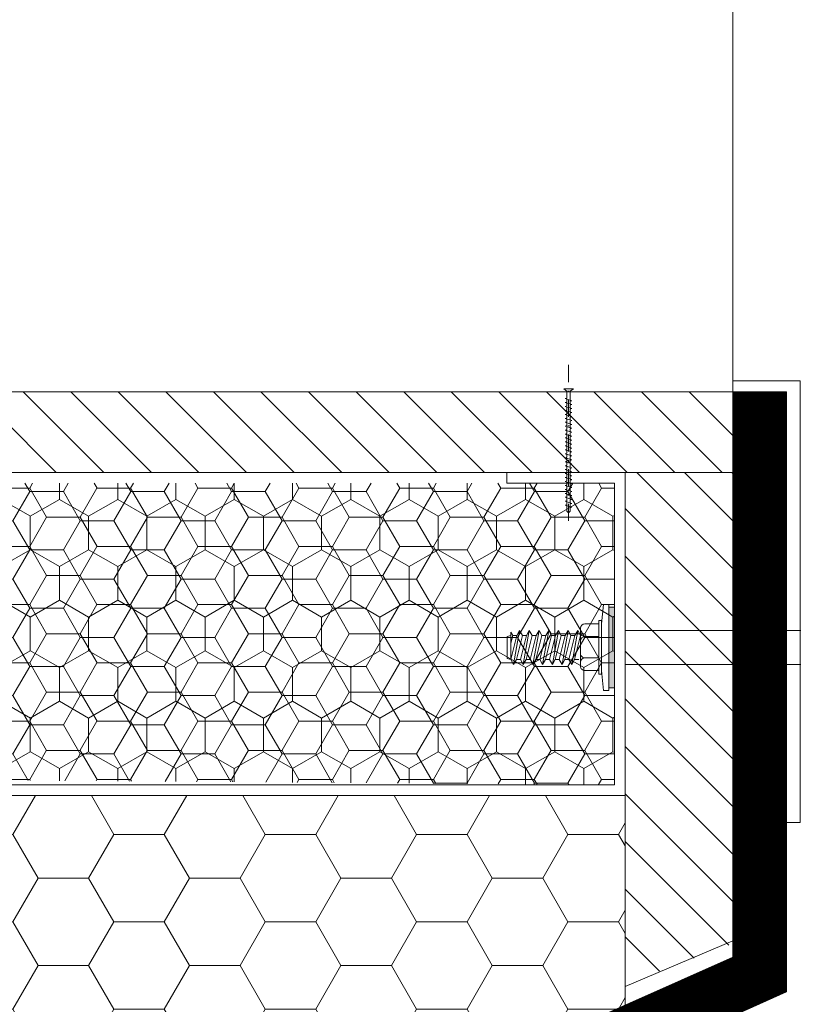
# Model space of a CAD drawing. Header units: millimetres. Extents: x -916886 to 3713765, y -2985421 to 1675785.
# Tile 58 of 656: x -31492 to -31349, y 69544 to 69727. Entities that reach past the tile are written whole.
import ezdxf

# ---------------------------------------------------------------- set-up
doc = ezdxf.new("R2010")
doc.units = ezdxf.units.MM
doc.linetypes.add('CARKOVANA', pattern=[5, 3, -2])
doc.linetypes.add('DASHDOT', pattern=[25.4, 12.7, -6.35, 0, -6.35])
doc.layers.add('_____detaily', color=1, linetype='Continuous')
for name, color, linetype, lineweight in [('A99_N_kce-pohl', 1, 'Continuous', 9), ('A99_N_kce-rez-sil', 6, 'Continuous', 18), ('A99_N_kce-rez-ten', 1, 'Continuous', 9), ('A99_N_kce-rez-ten @ 200 VP1', 1, 'Continuous', 9), ('A99_N_kce-rez-ten @ 200 VP10', 1, 'Continuous', 9), ('A99_N_kce-rez-ten @ 200 VP11', 1, 'Continuous', 9), ('A99_N_kce-rez-ten @ 200 VP12', 1, 'Continuous', 9), ('A99_N_kce-rez-ten @ 200 VP13', 1, 'Continuous', 9), ('A99_N_kce-rez-ten @ 200 VP14', 1, 'Continuous', 9), ('A99_N_kce-rez-ten @ 200 VP15', 1, 'Continuous', 9), ('A99_N_kce-rez-ten @ 200 VP16', 1, 'Continuous', 9), ('A99_N_kce-rez-ten @ 200 VP17', 1, 'Continuous', 9), ('A99_N_kce-rez-ten @ 200 VP18', 1, 'Continuous', 9), ('A99_N_kce-rez-ten @ 200 VP19', 1, 'Continuous', 9), ('A99_N_kce-rez-ten @ 200 VP2', 1, 'Continuous', 9), ('A99_N_kce-rez-ten @ 200 VP20', 1, 'Continuous', 9), ('A99_N_kce-rez-ten @ 200 VP21', 1, 'Continuous', 9), ('A99_N_kce-rez-ten @ 200 VP22', 1, 'Continuous', 9), ('A99_N_kce-rez-ten @ 200 VP23', 1, 'Continuous', 9), ('A99_N_kce-rez-ten @ 200 VP24', 1, 'Continuous', 9), ('A99_N_kce-rez-ten @ 200 VP25', 1, 'Continuous', 9), ('A99_N_kce-rez-ten @ 200 VP26', 1, 'Continuous', 9), ('A99_N_kce-rez-ten @ 200 VP27', 1, 'Continuous', 9), ('A99_N_kce-rez-ten @ 200 VP28', 1, 'Continuous', 9), ('A99_N_kce-rez-ten @ 200 VP3', 1, 'Continuous', 9), ('A99_N_kce-rez-ten @ 200 VP31', 1, 'Continuous', 9), ('A99_N_kce-rez-ten @ 200 VP32', 1, 'Continuous', 9), ('A99_N_kce-rez-ten @ 200 VP33', 1, 'Continuous', 9), ('A99_N_kce-rez-ten @ 200 VP34', 1, 'Continuous', 9), ('A99_N_kce-rez-ten @ 200 VP35', 1, 'Continuous', 9), ('A99_N_kce-rez-ten @ 200 VP36', 1, 'Continuous', 9), ('A99_N_kce-rez-ten @ 200 VP37', 1, 'Continuous', 9), ('A99_N_kce-rez-ten @ 200 VP38', 1, 'Continuous', 9), ('A99_N_kce-rez-ten @ 200 VP39', 1, 'Continuous', 9), ('A99_N_kce-rez-ten @ 200 VP4', 1, 'Continuous', 9), ('A99_N_kce-rez-ten @ 200 VP40', 1, 'Continuous', 9), ('A99_N_kce-rez-ten @ 200 VP41', 1, 'Continuous', 9), ('A99_N_kce-rez-ten @ 200 VP42', 1, 'Continuous', 9), ('A99_N_kce-rez-ten @ 200 VP43', 1, 'Continuous', 9), ('A99_N_kce-rez-ten @ 200 VP44', 1, 'Continuous', 9), ('A99_N_kce-rez-ten @ 200 VP45', 1, 'Continuous', 9), ('A99_N_kce-rez-ten @ 200 VP47', 1, 'Continuous', 9), ('A99_N_kce-rez-ten @ 200 VP48', 1, 'Continuous', 9), ('A99_N_kce-rez-ten @ 200 VP49', 1, 'Continuous', 9), ('A99_N_kce-rez-ten @ 200 VP50', 1, 'Continuous', 9), ('A99_N_kce-rez-ten @ 200 VP6', 1, 'Continuous', 9), ('A99_N_kce-rez-ten @ 200 VP7', 1, 'Continuous', 9), ('A99_N_kce-rez-ten @ 200 VP8', 1, 'Continuous', 9), ('A99_N_kce-rez-ten @ 200 VP9', 1, 'Continuous', 9), ('A99_N_kce-rez-ten @ 200 VPModel', 1, 'Continuous', 9), ('A99_N_sraf', 252, 'Continuous', 0)]:
    doc.layers.add(name, color=color, linetype=linetype, lineweight=lineweight)
pattern_1 = [(270, (173200, 1144337.5), (5.41265875, -9.375), [6.25, -12.5]), (30, (173200, 1144337.5), (5.412658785, 9.37499998), [6.25, -12.5]), (330, (173200, 1144337.5), (10.825317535, -2e-08), [-12.5, 6.25])]
pattern_2 = [(180, (1144337.5, -173200), (-9.375, -5.41265875), [6.25, -12.5]), (300, (1144337.5, -173200), (9.37499998, -5.412658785), [6.25, -12.5]), (240, (1144337.5, -173200), (-2e-08, -10.825317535), [-12.5, 6.25])]
pattern_3 = [(1e-14, (-1144337.5, 173200), (9.375, 5.41265875), [6.25, -12.5]), (120, (-1144337.5, 173200), (-9.37499998, 5.412658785), [6.25, -12.5]), (60, (-1144337.5, 173200), (2e-08, 10.825317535), [-12.5, 6.25])]

# ---------------------------------------------------------------- blocks, each defined once
blk = doc.blocks.new('Befestiger_gross')
at = {"layer": '_____detaily', "linetype": 'Continuous', "lineweight": -2}
for p, q in [((0.53, 0.5), (0, 0)), ((0.53, 0.5), (0, 0)), ((0.53, -0.51), (0, 0)), ((0.53, -0.51), (0, 0)), ((2.14, 0.5), (0.53, 0.5)), ((2.14, 0.5), (0.53, 0.5)), ((0.57, 0.5), (0.56, 0.5)), ((0.56, 0.5), (0.56, 0.5)), ((0.57, 0.5), (0.56, 0.5)), ((0.56, 0.5), (0.56, 0.5)), ((1.67, -1.02), (2.31, 1.02)), ((2.31, 1.01), (2.14, 0.5)), ((2.31, 1.01), (2.46, 0.5)), ((2.31, 1.01), (2.46, 0.5)), ((3.33, 0.5), (2.46, 0.5)), ((3.33, 0.5), (2.46, 0.5)), ((2.86, -1.02), (3.49, 1.02)), ((3.49, 1.01), (3.33, 0.5)), ((3.49, 1.01), (3.65, 0.5)), ((3.49, 1.01), (3.65, 0.5)), ((4.52, 0.5), (3.65, 0.5)), ((4.52, 0.5), (3.65, 0.5)), ((4.04, -1.02), (4.68, 1.02)), ((4.52, 0.5), (4.68, 1.01)), ((4.68, 1.01), (4.83, 0.51)), ((4.68, 1.01), (4.83, 0.51)), ((5.69, 0.51), (4.83, 0.51)), ((5.69, 0.51), (4.83, 0.51)), ((5.22, -0.99), (5.86, 1.05)), ((5.69, 0.51), (5.86, 1.04)), ((5.86, 1.04), (6.02, 0.52)), ((5.86, 1.04), (6.02, 0.52)), ((6.88, 0.52), (6.02, 0.52)), ((6.02, 0.52), (6.02, 0.52)), ((6.88, 0.52), (6.02, 0.52)), ((6.02, 0.52), (6.02, 0.52)), ((6.41, -0.99), (7.05, 1.05)), ((6.88, 0.52), (7.05, 1.04)), ((7.05, 1.04), (7.2, 0.52)), ((7.05, 1.04), (7.2, 0.52)), ((8.07, 0.52), (7.2, 0.52)), ((8.07, 0.52), (7.2, 0.52)), ((7.59, -0.99), (8.23, 1.05)), ((8.07, 0.52), (8.23, 1.04)), ((8.23, 1.04), (8.39, 0.52)), ((8.23, 1.04), (8.39, 0.52)), ((9.26, 0.52), (8.39, 0.52)), ((9.26, 0.52), (8.39, 0.52)), ((8.78, -0.99), (9.42, 1.05)), ((9.26, 0.52), (9.42, 1.04)), ((9.42, 1.04), (9.58, 0.52)), ((9.42, 1.04), (9.58, 0.52)), ((10.46, 0.52), (9.58, 0.52)), ((10.46, 0.52), (9.58, 0.52)), ((9.98, -1.02), (10.62, 1.02)), ((10.62, 1.01), (10.46, 0.52)), ((10.62, 1.01), (10.77, 0.5)), ((10.62, 1.01), (10.77, 0.5)), ((11.64, 0.5), (10.77, 0.5)), ((11.64, 0.5), (10.77, 0.5)), ((11.16, -1.02), (11.8, 1.02)), ((11.8, 1.01), (11.64, 0.5)), ((11.8, 1.01), (11.96, 0.5)), ((11.8, 1.01), (11.96, 0.5)), ((12.83, 0.5), (11.96, 0.5)), ((12.83, 0.5), (11.96, 0.5)), ((12.35, -1.02), (12.99, 1.02)), ((12.99, 1.01), (12.83, 0.5)), ((12.99, 1.01), (13.14, 0.51)), ((12.99, 1.01), (13.14, 0.51)), ((14, 0.51), (13.14, 0.51)), ((14, 0.51), (13.14, 0.51)), ((13.53, -0.99), (14.17, 1.05)), ((14.17, 1.04), (14, 0.51)), ((14.17, 1.04), (14.32, 0.52)), ((14.17, 1.04), (14.32, 0.52)), ((15.19, 0.52), (14.32, 0.52)), ((14.32, 0.52), (14.32, 0.52)), ((15.19, 0.52), (14.32, 0.52)), ((14.32, 0.52), (14.32, 0.52)), ((14.72, -0.99), (15.36, 1.05)), ((15.36, 1.04), (15.19, 0.52)), ((15.36, 1.04), (15.51, 0.52)), ((15.36, 1.04), (15.51, 0.52)), ((16.38, 0.52), (15.51, 0.52)), ((16.38, 0.52), (15.51, 0.52)), ((15.9, -0.99), (16.54, 1.05)), ((16.54, 1.04), (16.38, 0.52)), ((16.54, 1.04), (16.7, 0.52)), ((16.54, 1.04), (16.7, 0.52)), ((17.57, 0.52), (16.7, 0.52)), ((17.57, 0.52), (16.7, 0.52)), ((17.09, -0.99), (17.73, 1.05)), ((17.73, 1.04), (17.57, 0.52)), ((17.73, 1.04), (17.89, 0.52)), ((17.73, 1.04), (17.89, 0.52)), ((18.75, 0.52), (17.89, 0.52)), ((18.75, 0.52), (17.89, 0.52)), ((18.28, -0.99), (18.92, 1.05)), ((18.92, 1.04), (18.75, 0.52)), ((18.92, 1.04), (19.07, 0.54)), ((18.92, 1.04), (19.07, 0.54)), ((19.95, 0.54), (19.07, 0.54)), ((19.95, 0.54), (19.07, 0.54)), ((19.47, -0.98), (20.11, 1.06)), ((20.11, 1.05), (19.95, 0.54)), ((20.11, 1.05), (20.27, 0.54)), ((20.11, 1.05), (20.27, 0.54)), ((21.14, 0.54), (20.27, 0.54)), ((20.27, 0.54), (20.27, 0.54)), ((21.14, 0.54), (20.27, 0.54)), ((20.27, 0.54), (20.27, 0.54)), ((20.66, -0.98), (21.3, 1.06)), ((21.3, 1.05), (21.14, 0.54)), ((21.3, 1.05), (21.46, 0.54)), ((21.3, 1.05), (21.46, 0.54)), ((22.32, 0.54), (21.46, 0.54)), ((22.32, 0.54), (21.46, 0.54)), ((21.85, -0.98), (22.49, 1.06)), ((22.49, 1.05), (22.32, 0.54)), ((22.49, 1.05), (22.64, 0.54)), ((22.49, 1.05), (22.64, 0.54)), ((23.51, 0.54), (22.64, 0.54)), ((23.51, 0.54), (22.64, 0.54)), ((23.04, -0.98), (23.67, 1.06)), ((23.67, 1.05), (23.51, 0.54)), ((23.67, 1.05), (23.83, 0.54)), ((23.67, 1.05), (23.83, 0.54)), ((24.7, 0.54), (23.83, 0.54)), ((24.7, 0.54), (23.83, 0.54)), ((24.22, -0.98), (24.86, 1.06)), ((24.86, 1.05), (24.7, 0.54)), ((24.86, 1.05), (25.02, 0.54)), ((24.86, 1.05), (25.02, 0.54)), ((25.88, 0.54), (25.02, 0.54)), ((25.88, 0.54), (25.02, 0.54)), ((25.41, -0.99), (26.05, 1.06)), ((26.05, 1.05), (25.88, 0.54)), ((26.05, 1.05), (26.2, 0.54)), ((26.05, 1.05), (26.2, 0.54)), ((27.04, 0.54), (26.2, 0.54)), ((27.04, 0.54), (26.2, 0.54)), ((26.55, -1.02), (27.19, 1.03)), ((27.19, 1.02), (27.04, 0.54)), ((27.19, 1.02), (27.34, 0.5)), ((27.19, 1.02), (27.34, 0.5)), ((28.21, 0.5), (27.34, 0.5)), ((28.21, 0.5), (27.34, 0.5)), ((27.74, -1.02), (28.38, 1.03)), ((28.38, 1.02), (28.21, 0.5)), ((28.38, 1.02), (28.53, 0.5)), ((28.38, 1.02), (28.53, 0.5)), ((29.4, 0.5), (28.53, 0.5)), ((28.53, 0.5), (28.53, 0.5)), ((29.4, 0.5), (28.53, 0.5)), ((28.53, 0.5), (28.53, 0.5)), ((28.92, -1.02), (29.56, 1.03)), ((29.56, 1.02), (29.4, 0.5)), ((29.56, 1.02), (29.72, 0.5)), ((29.56, 1.02), (29.72, 0.5)), ((30.59, 0.5), (29.72, 0.5)), ((30.59, 0.5), (29.72, 0.5)), ((30.11, -1.02), (30.75, 1.03)), ((30.75, 1.02), (30.59, 0.5)), ((30.75, 1.02), (30.91, 0.5)), ((30.75, 1.02), (30.91, 0.5)), ((31.77, 0.5), (30.91, 0.5)), ((31.77, 0.5), (30.91, 0.5)), ((31.3, -1.02), (31.94, 1.03)), ((31.94, 1.02), (31.77, 0.5)), ((31.94, 1.02), (32.09, 0.5)), ((31.94, 1.02), (32.09, 0.5)), ((32.96, 0.5), (32.09, 0.5)), ((32.96, 0.5), (32.09, 0.5)), ((32.49, -1.02), (33.12, 1.03)), ((33.12, 1.02), (32.96, 0.5)), ((33.12, 1.02), (33.28, 0.5)), ((33.12, 1.02), (33.28, 0.5)), ((34.15, 0.5), (33.28, 0.5)), ((34.15, 0.5), (33.28, 0.5)), ((33.67, -1.02), (34.31, 1.03)), ((34.31, 1.02), (34.15, 0.5)), ((34.31, 1.02), (34.47, 0.5)), ((34.31, 1.02), (34.47, 0.5)), ((36.49, 0.5), (34.47, 0.5)), ((36.49, 0.5), (34.47, 0.5)), ((36.49, 0.5), (37.27, 1.44)), ((36.49, 0.5), (37.27, 1.44)), ((37.27, -1.44), (37.27, 1.44)), ((37.27, -1.44), (37.27, 1.44)), ((1.51, -0.51), (0.53, -0.51)), ((1.51, -0.51), (0.53, -0.51)), ((1.51, -0.51), (1.67, -1.02)), ((1.51, -0.51), (1.67, -1.02)), ((1.67, -1.02), (1.83, -0.51)), ((2.7, -0.51), (1.83, -0.51)), ((2.7, -0.51), (1.83, -0.51)), ((2.7, -0.51), (2.85, -1.02)), ((2.7, -0.51), (2.85, -1.02)), ((2.85, -1.02), (3.01, -0.51)), ((3.89, -0.51), (3.01, -0.51)), ((3.89, -0.51), (3.01, -0.51)), ((3.89, -0.51), (4.04, -1.02)), ((3.89, -0.51), (4.04, -1.02)), ((4.21, -0.49), (4.04, -1.02)), ((5.06, -0.49), (4.21, -0.49)), ((5.06, -0.49), (4.21, -0.49)), ((5.06, -0.49), (5.22, -0.99)), ((5.06, -0.49), (5.22, -0.99)), ((5.38, -0.49), (5.22, -0.99)), ((6.25, -0.49), (5.38, -0.49)), ((6.25, -0.49), (5.38, -0.49)), ((6.25, -0.49), (6.4, -0.99)), ((6.25, -0.49), (6.4, -0.99)), ((6.57, -0.49), (6.4, -0.99)), ((7.44, -0.49), (6.57, -0.49)), ((7.44, -0.49), (6.57, -0.49)), ((7.44, -0.49), (7.59, -0.99)), ((7.44, -0.49), (7.59, -0.99)), ((7.75, -0.49), (7.59, -0.99)), ((8.63, -0.49), (7.75, -0.49)), ((8.63, -0.49), (7.75, -0.49)), ((8.63, -0.49), (8.78, -0.99)), ((8.63, -0.49), (8.78, -0.99)), ((8.94, -0.49), (8.78, -0.99)), ((9.81, -0.49), (8.94, -0.49)), ((9.81, -0.49), (8.94, -0.49)), ((9.81, -0.49), (9.97, -1.02)), ((9.81, -0.49), (9.97, -1.02)), ((10.14, -0.51), (9.97, -1.02)), ((11.01, -0.51), (10.14, -0.51)), ((11.01, -0.51), (10.14, -0.51)), ((11.01, -0.51), (11.16, -1.02)), ((11.01, -0.51), (11.16, -1.02)), ((11.32, -0.51), (11.16, -1.02)), ((12.19, -0.51), (11.32, -0.51)), ((12.19, -0.51), (11.32, -0.51)), ((12.19, -0.51), (12.35, -1.02)), ((12.19, -0.51), (12.35, -1.02)), ((12.54, -0.49), (12.35, -1.02)), ((13.37, -0.49), (12.54, -0.49)), ((13.37, -0.49), (12.54, -0.49)), ((13.37, -0.49), (13.53, -0.99)), ((13.37, -0.49), (13.53, -0.99)), ((13.69, -0.49), (13.53, -0.99)), ((14.56, -0.49), (13.69, -0.49)), ((14.56, -0.49), (13.69, -0.49)), ((14.56, -0.49), (14.71, -0.99)), ((14.56, -0.49), (14.71, -0.99)), ((14.88, -0.49), (14.71, -0.99)), ((15.75, -0.49), (14.88, -0.49)), ((15.75, -0.49), (14.88, -0.49)), ((15.75, -0.49), (15.9, -0.99)), ((15.75, -0.49), (15.9, -0.99)), ((16.06, -0.49), (15.9, -0.99)), ((16.93, -0.49), (16.06, -0.49)), ((16.93, -0.49), (16.06, -0.49)), ((16.93, -0.49), (17.09, -0.99)), ((16.93, -0.49), (17.09, -0.99)), ((17.25, -0.49), (17.09, -0.99)), ((18.12, -0.49), (17.25, -0.49)), ((18.12, -0.49), (17.25, -0.49)), ((18.12, -0.49), (18.28, -0.99)), ((18.12, -0.49), (18.28, -0.99)), ((18.44, -0.47), (18.28, -0.99)), ((19.32, -0.47), (18.44, -0.47)), ((19.32, -0.47), (18.44, -0.47)), ((19.32, -0.47), (19.47, -0.98)), ((19.32, -0.47), (19.47, -0.98)), ((19.63, -0.47), (19.47, -0.98)), ((20.5, -0.47), (19.63, -0.47)), ((20.5, -0.47), (19.63, -0.47)), ((20.5, -0.47), (20.66, -0.98)), ((20.5, -0.47), (20.66, -0.98)), ((20.82, -0.47), (20.66, -0.98)), ((21.69, -0.47), (20.82, -0.47)), ((21.69, -0.47), (20.82, -0.47)), ((21.69, -0.47), (21.85, -0.98)), ((21.69, -0.47), (21.85, -0.98)), ((22.01, -0.47), (21.85, -0.98)), ((22.88, -0.47), (22.01, -0.47)), ((22.88, -0.47), (22.01, -0.47)), ((22.88, -0.47), (23.03, -0.98)), ((22.88, -0.47), (23.03, -0.98)), ((23.19, -0.47), (23.03, -0.98)), ((24.07, -0.47), (23.19, -0.47)), ((24.07, -0.47), (23.19, -0.47)), ((24.07, -0.47), (24.22, -0.98)), ((24.07, -0.47), (24.22, -0.98)), ((24.38, -0.47), (24.22, -0.98)), ((25.25, -0.47), (24.38, -0.47)), ((25.25, -0.47), (24.38, -0.47)), ((25.25, -0.47), (25.41, -0.98)), ((25.25, -0.47), (25.41, -0.98)), ((25.56, -0.51), (25.41, -0.98)), ((26.39, -0.51), (25.56, -0.51)), ((26.39, -0.51), (25.56, -0.51)), ((26.39, -0.51), (26.55, -1.01)), ((26.39, -0.51), (26.55, -1.01)), ((26.71, -0.51), (26.55, -1.01)), ((27.58, -0.51), (26.71, -0.51)), ((27.58, -0.51), (26.71, -0.51)), ((27.58, -0.51), (27.73, -1.01)), ((27.58, -0.51), (27.73, -1.01)), ((27.9, -0.51), (27.73, -1.01)), ((28.77, -0.51), (27.9, -0.51)), ((28.77, -0.51), (27.9, -0.51)), ((28.77, -0.51), (28.92, -1.01)), ((28.77, -0.51), (28.92, -1.01)), ((29.08, -0.51), (28.92, -1.01)), ((29.95, -0.51), (29.08, -0.51)), ((29.95, -0.51), (29.08, -0.51)), ((29.95, -0.51), (30.11, -1.02)), ((29.95, -0.51), (30.11, -1.02)), ((30.27, -0.51), (30.11, -1.02)), ((31.14, -0.51), (30.27, -0.51)), ((31.14, -0.51), (30.27, -0.51)), ((31.14, -0.51), (31.3, -1.02)), ((31.14, -0.51), (31.3, -1.02)), ((31.46, -0.51), (31.3, -1.02)), ((32.33, -0.51), (31.46, -0.51)), ((32.33, -0.51), (31.46, -0.51)), ((32.33, -0.51), (32.49, -1.02)), ((32.33, -0.51), (32.49, -1.02)), ((32.64, -0.51), (32.49, -1.02)), ((33.52, -0.51), (32.64, -0.51)), ((33.52, -0.51), (32.64, -0.51)), ((33.52, -0.51), (33.67, -1.02)), ((33.52, -0.51), (33.67, -1.02)), ((33.83, -0.5), (33.67, -1.02)), ((36.51, -0.5), (33.83, -0.5)), ((36.51, -0.5), (33.83, -0.5)), ((36.51, -0.5), (37.27, -1.44)), ((36.51, -0.5), (37.27, -1.44))]:
    blk.add_line(p, q, dxfattribs=at)
blk = doc.blocks.new('*U2641')
at = {"layer": 'A99_N_kce-rez-ten @ 200 VP1', "linetype": 'Continuous', "lineweight": 0}
h = blk.add_hatch(dxfattribs=at)
h.set_pattern_fill('HONEY', scale=0.25, angle=180, style=2)
h.set_pattern_definition(pattern_1)
h.paths.add_polyline_path([(-31382, 69584.5), (-31518, 69585.5), (-31518, 69640.5), (-31382, 69640.5)])
at = {"layer": 'A99_N_kce-rez-ten @ 200 VP10', "linetype": 'Continuous', "lineweight": 0}
h = blk.add_hatch(dxfattribs=at)
h.set_pattern_fill('HONEY', scale=0.25, angle=180, style=2)
h.set_pattern_definition(pattern_1)
h.paths.add_polyline_path([(-31382, 69584.5), (-31518, 69585.5), (-31518, 69640.5), (-31382, 69640.5)])
at = {"layer": 'A99_N_kce-rez-ten @ 200 VP11', "linetype": 'Continuous', "lineweight": 0}
h = blk.add_hatch(dxfattribs=at)
h.set_pattern_fill('HONEY', scale=0.25, angle=180, style=2)
h.set_pattern_definition(pattern_2)
h.paths.add_polyline_path([(-31382, 69584.5), (-31518, 69585.5), (-31518, 69640.5), (-31382, 69640.5)])
at = {"layer": 'A99_N_kce-rez-ten @ 200 VP12', "linetype": 'Continuous', "lineweight": 0}
h = blk.add_hatch(dxfattribs=at)
h.set_pattern_fill('HONEY', scale=0.25, angle=180, style=2)
h.set_pattern_definition(pattern_1)
h.paths.add_polyline_path([(-31382, 69584.5), (-31518, 69585.5), (-31518, 69640.5), (-31382, 69640.5)])
at = {"layer": 'A99_N_kce-rez-ten @ 200 VP13', "linetype": 'Continuous', "lineweight": 0}
h = blk.add_hatch(dxfattribs=at)
h.set_pattern_fill('HONEY', scale=0.25, angle=180, style=2)
h.set_pattern_definition(pattern_1)
h.paths.add_polyline_path([(-31382, 69584.5), (-31518, 69585.5), (-31518, 69640.5), (-31382, 69640.5)])
at = {"layer": 'A99_N_kce-rez-ten @ 200 VP14', "linetype": 'Continuous', "lineweight": 0}
h = blk.add_hatch(dxfattribs=at)
h.set_pattern_fill('HONEY', scale=0.25, angle=180, style=2)
h.set_pattern_definition(pattern_2)
h.paths.add_polyline_path([(-31382, 69584.5), (-31518, 69585.5), (-31518, 69640.5), (-31382, 69640.5)])
at = {"layer": 'A99_N_kce-rez-ten @ 200 VP15', "linetype": 'Continuous', "lineweight": 0}
h = blk.add_hatch(dxfattribs=at)
h.set_pattern_fill('HONEY', scale=0.25, angle=180, style=2)
h.set_pattern_definition(pattern_1)
h.paths.add_polyline_path([(-31382, 69584.5), (-31518, 69585.5), (-31518, 69640.5), (-31382, 69640.5)])
at = {"layer": 'A99_N_kce-rez-ten @ 200 VP16', "linetype": 'Continuous', "lineweight": 0}
h = blk.add_hatch(dxfattribs=at)
h.set_pattern_fill('HONEY', scale=0.25, angle=180, style=2)
h.set_pattern_definition(pattern_3)
h.paths.add_polyline_path([(-31382, 69584.5), (-31518, 69585.5), (-31518, 69640.5), (-31382, 69640.5)])
at = {"layer": 'A99_N_kce-rez-ten @ 200 VP17', "linetype": 'Continuous', "lineweight": 0}
h = blk.add_hatch(dxfattribs=at)
h.set_pattern_fill('HONEY', scale=0.25, angle=180, style=2)
h.set_pattern_definition(pattern_2)
h.paths.add_polyline_path([(-31382, 69584.5), (-31518, 69585.5), (-31518, 69640.5), (-31382, 69640.5)])
at = {"layer": 'A99_N_kce-rez-ten @ 200 VP18', "linetype": 'Continuous', "lineweight": 0}
h = blk.add_hatch(dxfattribs=at)
h.set_pattern_fill('HONEY', scale=0.25, angle=180, style=2)
h.set_pattern_definition(pattern_1)
h.paths.add_polyline_path([(-31382, 69584.5), (-31518, 69585.5), (-31518, 69640.5), (-31382, 69640.5)])
at = {"layer": 'A99_N_kce-rez-ten @ 200 VP19', "linetype": 'Continuous', "lineweight": 0}
h = blk.add_hatch(dxfattribs=at)
h.set_pattern_fill('HONEY', scale=0.25, angle=180, style=2)
h.set_pattern_definition(pattern_1)
h.paths.add_polyline_path([(-31382, 69584.5), (-31518, 69585.5), (-31518, 69640.5), (-31382, 69640.5)])
at = {"layer": 'A99_N_kce-rez-ten @ 200 VP2', "linetype": 'Continuous', "lineweight": 0}
h = blk.add_hatch(dxfattribs=at)
h.set_pattern_fill('HONEY', scale=0.25, angle=180, style=2)
h.set_pattern_definition(pattern_1)
h.paths.add_polyline_path([(-31382, 69584.5), (-31518, 69585.5), (-31518, 69640.5), (-31382, 69640.5)])
at = {"layer": 'A99_N_kce-rez-ten @ 200 VP20', "linetype": 'Continuous', "lineweight": 0}
h = blk.add_hatch(dxfattribs=at)
h.set_pattern_fill('HONEY', scale=0.25, angle=180, style=2)
h.set_pattern_definition(pattern_3)
h.paths.add_polyline_path([(-31382, 69584.5), (-31518, 69585.5), (-31518, 69640.5), (-31382, 69640.5)])
at = {"layer": 'A99_N_kce-rez-ten @ 200 VP21', "linetype": 'Continuous', "lineweight": 0}
h = blk.add_hatch(dxfattribs=at)
h.set_pattern_fill('HONEY', scale=0.25, angle=180, style=2)
h.set_pattern_definition(pattern_2)
h.paths.add_polyline_path([(-31382, 69584.5), (-31518, 69585.5), (-31518, 69640.5), (-31382, 69640.5)])
at = {"layer": 'A99_N_kce-rez-ten @ 200 VP22', "linetype": 'Continuous', "lineweight": 0}
h = blk.add_hatch(dxfattribs=at)
h.set_pattern_fill('HONEY', scale=0.25, angle=180, style=2)
h.set_pattern_definition(pattern_1)
h.paths.add_polyline_path([(-31382, 69584.5), (-31518, 69585.5), (-31518, 69640.5), (-31382, 69640.5)])
at = {"layer": 'A99_N_kce-rez-ten @ 200 VP23', "linetype": 'Continuous', "lineweight": 0}
h = blk.add_hatch(dxfattribs=at)
h.set_pattern_fill('HONEY', scale=0.25, angle=180, style=2)
h.set_pattern_definition(pattern_1)
h.paths.add_polyline_path([(-31382, 69584.5), (-31518, 69585.5), (-31518, 69640.5), (-31382, 69640.5)])
at = {"layer": 'A99_N_kce-rez-ten @ 200 VP24', "linetype": 'Continuous', "lineweight": 0}
h = blk.add_hatch(dxfattribs=at)
h.set_pattern_fill('HONEY', scale=0.25, angle=180, style=2)
h.set_pattern_definition(pattern_1)
h.paths.add_polyline_path([(-31382, 69584.5), (-31518, 69585.5), (-31518, 69640.5), (-31382, 69640.5)])
at = {"layer": 'A99_N_kce-rez-ten @ 200 VP25', "linetype": 'Continuous', "lineweight": 0}
h = blk.add_hatch(dxfattribs=at)
h.set_pattern_fill('HONEY', scale=0.25, angle=180, style=2)
h.set_pattern_definition(pattern_3)
h.paths.add_polyline_path([(-31382, 69584.5), (-31518, 69585.5), (-31518, 69640.5), (-31382, 69640.5)])
at = {"layer": 'A99_N_kce-rez-ten @ 200 VP26', "linetype": 'Continuous', "lineweight": 0}
h = blk.add_hatch(dxfattribs=at)
h.set_pattern_fill('HONEY', scale=0.25, angle=180, style=2)
h.set_pattern_definition(pattern_1)
h.paths.add_polyline_path([(-31382, 69584.5), (-31518, 69585.5), (-31518, 69640.5), (-31382, 69640.5)])
at = {"layer": 'A99_N_kce-rez-ten @ 200 VP27', "linetype": 'Continuous', "lineweight": 0}
h = blk.add_hatch(dxfattribs=at)
h.set_pattern_fill('HONEY', scale=0.25, angle=180, style=2)
h.set_pattern_definition(pattern_1)
h.paths.add_polyline_path([(-31382, 69584.5), (-31518, 69585.5), (-31518, 69640.5), (-31382, 69640.5)])
at = {"layer": 'A99_N_kce-rez-ten @ 200 VP28', "linetype": 'Continuous', "lineweight": 0}
h = blk.add_hatch(dxfattribs=at)
h.set_pattern_fill('HONEY', scale=0.25, angle=180, style=2)
h.set_pattern_definition(pattern_1)
h.paths.add_polyline_path([(-31382, 69584.5), (-31518, 69585.5), (-31518, 69640.5), (-31382, 69640.5)])
at = {"layer": 'A99_N_kce-rez-ten @ 200 VP3', "linetype": 'Continuous', "lineweight": 0}
h = blk.add_hatch(dxfattribs=at)
h.set_pattern_fill('HONEY', scale=0.25, angle=180, style=2)
h.set_pattern_definition(pattern_1)
h.paths.add_polyline_path([(-31382, 69584.5), (-31518, 69585.5), (-31518, 69640.5), (-31382, 69640.5)])
at = {"layer": 'A99_N_kce-rez-ten @ 200 VP31', "linetype": 'Continuous', "lineweight": 0}
h = blk.add_hatch(dxfattribs=at)
h.set_pattern_fill('HONEY', scale=0.25, angle=180, style=2)
h.set_pattern_definition(pattern_1)
h.paths.add_polyline_path([(-31382, 69584.5), (-31518, 69585.5), (-31518, 69640.5), (-31382, 69640.5)])
at = {"layer": 'A99_N_kce-rez-ten @ 200 VP32', "linetype": 'Continuous', "lineweight": 0}
h = blk.add_hatch(dxfattribs=at)
h.set_pattern_fill('HONEY', scale=0.25, angle=180, style=2)
h.set_pattern_definition(pattern_1)
h.paths.add_polyline_path([(-31382, 69584.5), (-31518, 69585.5), (-31518, 69640.5), (-31382, 69640.5)])
at = {"layer": 'A99_N_kce-rez-ten @ 200 VP33', "linetype": 'Continuous', "lineweight": 0}
h = blk.add_hatch(dxfattribs=at)
h.set_pattern_fill('HONEY', scale=0.25, angle=180, style=2)
h.set_pattern_definition(pattern_1)
h.paths.add_polyline_path([(-31382, 69584.5), (-31518, 69585.5), (-31518, 69640.5), (-31382, 69640.5)])
at = {"layer": 'A99_N_kce-rez-ten @ 200 VP34', "linetype": 'Continuous', "lineweight": 0}
h = blk.add_hatch(dxfattribs=at)
h.set_pattern_fill('HONEY', scale=0.25, angle=180, style=2)
h.set_pattern_definition(pattern_1)
h.paths.add_polyline_path([(-31382, 69584.5), (-31518, 69585.5), (-31518, 69640.5), (-31382, 69640.5)])
at = {"layer": 'A99_N_kce-rez-ten @ 200 VP35', "linetype": 'Continuous', "lineweight": 0}
h = blk.add_hatch(dxfattribs=at)
h.set_pattern_fill('HONEY', scale=0.25, angle=180, style=2)
h.set_pattern_definition(pattern_1)
h.paths.add_polyline_path([(-31382, 69584.5), (-31518, 69585.5), (-31518, 69640.5), (-31382, 69640.5)])
at = {"layer": 'A99_N_kce-rez-ten @ 200 VP36', "linetype": 'Continuous', "lineweight": 0}
h = blk.add_hatch(dxfattribs=at)
h.set_pattern_fill('HONEY', scale=0.25, angle=180, style=2)
h.set_pattern_definition(pattern_1)
h.paths.add_polyline_path([(-31382, 69584.5), (-31518, 69585.5), (-31518, 69640.5), (-31382, 69640.5)])
at = {"layer": 'A99_N_kce-rez-ten @ 200 VP37', "linetype": 'Continuous', "lineweight": 0}
h = blk.add_hatch(dxfattribs=at)
h.set_pattern_fill('HONEY', scale=0.25, angle=180, style=2)
h.set_pattern_definition(pattern_1)
h.paths.add_polyline_path([(-31382, 69584.5), (-31518, 69585.5), (-31518, 69640.5), (-31382, 69640.5)])
at = {"layer": 'A99_N_kce-rez-ten @ 200 VP38', "linetype": 'Continuous', "lineweight": 0}
h = blk.add_hatch(dxfattribs=at)
h.set_pattern_fill('HONEY', scale=0.25, angle=180, style=2)
h.set_pattern_definition(pattern_1)
h.paths.add_polyline_path([(-31382, 69584.5), (-31518, 69585.5), (-31518, 69640.5), (-31382, 69640.5)])
at = {"layer": 'A99_N_kce-rez-ten @ 200 VP39', "linetype": 'Continuous', "lineweight": 0}
h = blk.add_hatch(dxfattribs=at)
h.set_pattern_fill('HONEY', scale=0.25, angle=180, style=2)
h.set_pattern_definition(pattern_1)
h.paths.add_polyline_path([(-31382, 69584.5), (-31518, 69585.5), (-31518, 69640.5), (-31382, 69640.5)])
at = {"layer": 'A99_N_kce-rez-ten @ 200 VP4', "linetype": 'Continuous', "lineweight": 0}
h = blk.add_hatch(dxfattribs=at)
h.set_pattern_fill('HONEY', scale=0.25, angle=180, style=2)
h.set_pattern_definition(pattern_1)
h.paths.add_polyline_path([(-31382, 69584.5), (-31518, 69585.5), (-31518, 69640.5), (-31382, 69640.5)])
at = {"layer": 'A99_N_kce-rez-ten @ 200 VP40', "linetype": 'Continuous', "lineweight": 0}
h = blk.add_hatch(dxfattribs=at)
h.set_pattern_fill('HONEY', scale=0.25, angle=180, style=2)
h.set_pattern_definition(pattern_1)
h.paths.add_polyline_path([(-31382, 69584.5), (-31518, 69585.5), (-31518, 69640.5), (-31382, 69640.5)])
at = {"layer": 'A99_N_kce-rez-ten @ 200 VP41', "linetype": 'Continuous', "lineweight": 0}
h = blk.add_hatch(dxfattribs=at)
h.set_pattern_fill('HONEY', scale=0.25, angle=180, style=2)
h.set_pattern_definition(pattern_1)
h.paths.add_polyline_path([(-31382, 69584.5), (-31518, 69585.5), (-31518, 69640.5), (-31382, 69640.5)])
at = {"layer": 'A99_N_kce-rez-ten @ 200 VP42', "linetype": 'Continuous', "lineweight": 0}
h = blk.add_hatch(dxfattribs=at)
h.set_pattern_fill('HONEY', scale=0.25, angle=180, style=2)
h.set_pattern_definition(pattern_1)
h.paths.add_polyline_path([(-31382, 69584.5), (-31518, 69585.5), (-31518, 69640.5), (-31382, 69640.5)])
at = {"layer": 'A99_N_kce-rez-ten @ 200 VP43', "linetype": 'Continuous', "lineweight": 0}
h = blk.add_hatch(dxfattribs=at)
h.set_pattern_fill('HONEY', scale=0.25, angle=180, style=2)
h.set_pattern_definition(pattern_1)
h.paths.add_polyline_path([(-31382, 69584.5), (-31518, 69585.5), (-31518, 69640.5), (-31382, 69640.5)])
at = {"layer": 'A99_N_kce-rez-ten @ 200 VP44', "linetype": 'Continuous', "lineweight": 0}
h = blk.add_hatch(dxfattribs=at)
h.set_pattern_fill('HONEY', scale=0.25, angle=180, style=2)
h.set_pattern_definition(pattern_1)
h.paths.add_polyline_path([(-31382, 69584.5), (-31518, 69585.5), (-31518, 69640.5), (-31382, 69640.5)])
at = {"layer": 'A99_N_kce-rez-ten @ 200 VP45', "linetype": 'Continuous', "lineweight": 0}
h = blk.add_hatch(dxfattribs=at)
h.set_pattern_fill('HONEY', scale=0.25, angle=180, style=2)
h.set_pattern_definition([(180, (1144337.5, -173200), (-9.375, -5.41265875), [6.25, -12.5]), (300, (1144337.5, -173200), (9.37499998, -5.412658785), [6.25, -12.5]), (240, (1144337.5, -173200), (-2e-08, -10.825317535), [-12.5, 6.25])])
h.paths.add_polyline_path([(-31382, 69584.5), (-31518, 69585.5), (-31518, 69640.5), (-31382, 69640.5)])
at = {"layer": 'A99_N_kce-rez-ten @ 200 VP47', "linetype": 'Continuous', "lineweight": 0}
h = blk.add_hatch(dxfattribs=at)
h.set_pattern_fill('HONEY', scale=0.25, angle=180, style=2)
h.set_pattern_definition(pattern_3)
h.paths.add_polyline_path([(-31382, 69584.5), (-31518, 69585.5), (-31518, 69640.5), (-31382, 69640.5)])
at = {"layer": 'A99_N_kce-rez-ten @ 200 VP48', "linetype": 'Continuous', "lineweight": 0}
h = blk.add_hatch(dxfattribs=at)
h.set_pattern_fill('HONEY', scale=0.25, angle=180, style=2)
h.set_pattern_definition(pattern_1)
h.paths.add_polyline_path([(-31382, 69584.5), (-31518, 69585.5), (-31518, 69640.5), (-31382, 69640.5)])
at = {"layer": 'A99_N_kce-rez-ten @ 200 VP49', "linetype": 'Continuous', "lineweight": 0}
h = blk.add_hatch(dxfattribs=at)
h.set_pattern_fill('HONEY', scale=0.25, angle=180, style=2)
h.set_pattern_definition(pattern_1)
h.paths.add_polyline_path([(-31382, 69584.5), (-31518, 69585.5), (-31518, 69640.5), (-31382, 69640.5)])
at = {"layer": 'A99_N_kce-rez-ten @ 200 VP50', "linetype": 'Continuous', "lineweight": 0}
h = blk.add_hatch(dxfattribs=at)
h.set_pattern_fill('HONEY', scale=0.25, angle=180, style=2)
h.set_pattern_definition(pattern_1)
h.paths.add_polyline_path([(-31382, 69584.5), (-31518, 69585.5), (-31518, 69640.5), (-31382, 69640.5)])
at = {"layer": 'A99_N_kce-rez-ten @ 200 VP6', "linetype": 'Continuous', "lineweight": 0}
h = blk.add_hatch(dxfattribs=at)
h.set_pattern_fill('HONEY', scale=0.25, angle=180, style=2)
h.set_pattern_definition(pattern_1)
h.paths.add_polyline_path([(-31382, 69584.5), (-31518, 69585.5), (-31518, 69640.5), (-31382, 69640.5)])
at = {"layer": 'A99_N_kce-rez-ten @ 200 VP7', "linetype": 'Continuous', "lineweight": 0}
h = blk.add_hatch(dxfattribs=at)
h.set_pattern_fill('HONEY', scale=0.25, angle=180, style=2)
h.set_pattern_definition(pattern_1)
h.paths.add_polyline_path([(-31382, 69584.5), (-31518, 69585.5), (-31518, 69640.5), (-31382, 69640.5)])
at = {"layer": 'A99_N_kce-rez-ten @ 200 VP8', "linetype": 'Continuous', "lineweight": 0}
h = blk.add_hatch(dxfattribs=at)
h.set_pattern_fill('HONEY', scale=0.25, angle=180, style=2)
h.set_pattern_definition(pattern_1)
h.paths.add_polyline_path([(-31382, 69584.5), (-31518, 69585.5), (-31518, 69640.5), (-31382, 69640.5)])
at = {"layer": 'A99_N_kce-rez-ten @ 200 VP9', "linetype": 'Continuous', "lineweight": 0}
h = blk.add_hatch(dxfattribs=at)
h.set_pattern_fill('HONEY', scale=0.25, angle=180, style=2)
h.set_pattern_definition(pattern_1)
h.paths.add_polyline_path([(-31382, 69584.5), (-31518, 69585.5), (-31518, 69640.5), (-31382, 69640.5)])
at = {"layer": 'A99_N_kce-rez-ten @ 200 VPModel', "linetype": 'Continuous', "lineweight": 0}
h = blk.add_hatch(dxfattribs=at)
h.set_pattern_fill('HONEY', scale=0.25, angle=180, style=2)
h.set_pattern_definition([(270, (173200, 1144337.5), (5.41265875, -9.375), [6.25, -12.5]), (30, (173200, 1144337.5), (5.412658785, 9.37499998), [6.25, -12.5]), (330, (173200, 1144337.5), (10.825317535, -2e-08), [-12.5, 6.25])])
h.paths.add_polyline_path([(-31382, 69584.5), (-31518, 69585.5), (-31518, 69640.5), (-31382, 69640.5)])

msp = doc.modelspace()

# ---------------------------------------------------------------- hatches: boundary and pattern name
at = {"layer": 'A99_N_kce-rez-ten', "lineweight": 0, "transparency": 33554562}
h = msp.add_hatch(dxfattribs=at)
h.set_pattern_fill('ANSI31', scale=50, angle=180)
h.set_pattern_definition([(315, (-35940, 128234.6666), (4.4194174, 4.4194174), [])])
h.paths.add_polyline_path([(-31360, 69642.5), (-31520, 69642.5), (-31520, 69657.5), (-31360, 69657.5)])
h = msp.add_hatch(dxfattribs=at)
h.set_pattern_fill('ANSI31', scale=50, angle=180)
h.set_pattern_definition([(315, (-35940, 128307.1666), (4.4194174, 4.4194174), [])])
h.paths.add_polyline_path([(-31380, 69547.5), (-31380, 69642.5), (-31360, 69642.5), (-31360, 69555)])
at = {"layer": 'A99_N_kce-rez-ten', "lineweight": 0}
msp.add_hatch(color=7, dxfattribs=at).paths.add_polyline_path([(-31383, 69617.5), (-31383, 69602.5), (-31382, 69602.5), (-31382, 69617.5)])
at = {"layer": 'A99_N_sraf', "lineweight": 0, "transparency": 33554562}
h = msp.add_hatch(dxfattribs=at)
h.set_pattern_fill('HONEY', scale=75, angle=180)
h.set_pattern_definition([(180, (173200, 127350), (-14.0625, -8.11898812), [9.375, -18.75]), (300, (173200, 127350), (14.06249997, -8.11898818), [9.375, -18.75]), (240, (173200, 127350), (-3e-08, -16.2379763), [-18.75, 9.375])])
h.paths.add_polyline_path([(-31380, 69582.5), (-31379.99, 69543.59), (-31535.46, 69474.35), (-31546.94, 69553.5), (-31520, 69582.5)])

# ---------------------------------------------------------------- linework, layer by layer
at = {"layer": 'A99_N_kce-pohl', "color": 7, "lineweight": 5}
msp.add_lwpolyline([(-31360, 69657.5), (-31360, 72400)], dxfattribs=at)
at = {"layer": 'A99_N_kce-pohl', "color": 7, "linetype": 'Continuous', "lineweight": 0}
msp.add_lwpolyline([(-31535.46, 69474.35), (-31379.99, 69543.59), (-31380, 69582.5), (-31520, 69582.5), (-31546.94, 69553.5)], close=True, dxfattribs=at)
at = {"layer": 'A99_N_kce-pohl', "color": 7, "linetype": 'Continuous', "lineweight": 5}
msp.add_arc((-34607.5, 72400), 4355, 318.43076, 42.09549, dxfattribs=at)
at = {"layer": 'A99_N_kce-rez-sil', "color": 7, "linetype": 'Continuous', "lineweight": 5}
msp.add_arc((-34607.5, 72400), 4375, 317.90603, 42.09397, dxfattribs=at)
at = {"layer": 'A99_N_kce-rez-ten', "color": 7, "lineweight": 0}
for p, q in [((-31384.36, 69614.37), (-31384, 69618)), ((-31383, 69618), (-31384, 69618)), ((-31383, 69618), (-31384, 69618)), ((-31383, 69602), (-31383, 69618)), ((-31383, 69617.5), (-31383, 69602.5)), ((-31382, 69617.5), (-31383, 69617.5)), ((-31382, 69602.5), (-31382, 69617.5)), ((-31385.15, 69614.37), (-31387.51, 69614.37)), ((-31384.36, 69615.04), (-31384.86, 69615.04)), ((-31384.86, 69615.04), (-31384.86, 69605.04)), ((-31384.36, 69615.04), (-31384.36, 69605.04)), ((-31384.36, 69614.37), (-31384.36, 69605.71)), ((-31400.89, 69612.25), (-31401.24, 69612.86)), ((-31401.24, 69607.75), (-31401.24, 69612.86)), ((-31400.72, 69606.85), (-31399.6, 69613.15)), ((-31400.12, 69612.25), (-31399.6, 69613.15)), ((-31399.09, 69612.25), (-31399.6, 69613.15)), ((-31398.92, 69606.85), (-31397.8, 69613.15)), ((-31398.32, 69612.25), (-31397.8, 69613.15)), ((-31397.29, 69612.25), (-31397.8, 69613.15)), ((-31397.12, 69606.85), (-31396, 69613.15)), ((-31396.52, 69612.25), (-31396, 69613.15)), ((-31395.49, 69612.25), (-31396, 69613.15)), ((-31395.32, 69606.85), (-31394.2, 69613.15)), ((-31394.72, 69612.25), (-31394.2, 69613.15)), ((-31393.69, 69612.25), (-31394.2, 69613.15)), ((-31393.52, 69606.85), (-31392.4, 69613.15)), ((-31392.92, 69612.25), (-31392.4, 69613.15)), ((-31391.89, 69612.25), (-31392.4, 69613.15)), ((-31391.72, 69606.85), (-31390.6, 69613.15)), ((-31391.12, 69612.25), (-31390.6, 69613.15)), ((-31390.09, 69612.25), (-31390.6, 69613.15)), ((-31389.92, 69606.85), (-31388.8, 69613.15)), ((-31389.32, 69612.25), (-31388.8, 69613.15)), ((-31388.29, 69612.25), (-31388.8, 69613.15)), ((-31388.3, 69613.58), (-31388.3, 69606.5)), ((-31380, 69613.15), (-31341.72, 69613.15)), ((-31401.93, 69612.06), (-31401.24, 69612.25)), ((-31401.93, 69607.94), (-31401.93, 69612.06)), ((-31401.24, 69607.75), (-31400.12, 69612.25)), ((-31401.24, 69610.83), (-31400.89, 69612.25)), ((-31400.89, 69612.25), (-31400.12, 69612.25)), ((-31400.2, 69607.75), (-31399.09, 69612.25)), ((-31399.44, 69607.75), (-31398.32, 69612.25)), ((-31399.09, 69612.25), (-31398.32, 69612.25)), ((-31398.4, 69607.75), (-31397.29, 69612.25)), ((-31397.64, 69607.75), (-31396.52, 69612.25)), ((-31397.29, 69612.25), (-31396.52, 69612.25)), ((-31396.6, 69607.75), (-31395.49, 69612.25)), ((-31395.84, 69607.75), (-31394.72, 69612.25)), ((-31395.49, 69612.25), (-31394.72, 69612.25)), ((-31394.8, 69607.75), (-31393.69, 69612.25)), ((-31394.04, 69607.75), (-31392.92, 69612.25)), ((-31393.69, 69612.25), (-31392.92, 69612.25)), ((-31393, 69607.75), (-31391.89, 69612.25)), ((-31392.24, 69607.75), (-31391.12, 69612.25)), ((-31391.89, 69612.25), (-31391.12, 69612.25)), ((-31391.2, 69607.75), (-31390.09, 69612.25)), ((-31390.44, 69607.75), (-31389.32, 69612.25)), ((-31390.09, 69612.25), (-31389.32, 69612.25)), ((-31389.4, 69607.75), (-31388.29, 69612.25)), ((-31385.23, 69612.01), (-31387.51, 69612.01)), ((-31385.15, 69612.01), (-31387.51, 69612.01)), ((-31401.24, 69607.75), (-31401.93, 69607.94)), ((-31400.72, 69606.85), (-31401.24, 69607.75)), ((-31400.72, 69606.85), (-31400.2, 69607.75)), ((-31400.2, 69607.75), (-31399.41, 69607.75)), ((-31398.92, 69606.85), (-31399.44, 69607.75)), ((-31398.92, 69606.85), (-31398.4, 69607.75)), ((-31398.4, 69607.75), (-31397.61, 69607.75)), ((-31397.12, 69606.85), (-31397.64, 69607.75)), ((-31397.12, 69606.85), (-31396.6, 69607.75)), ((-31396.6, 69607.75), (-31395.81, 69607.75)), ((-31395.32, 69606.85), (-31395.84, 69607.75)), ((-31395.32, 69606.85), (-31394.8, 69607.75)), ((-31394.8, 69607.75), (-31394.01, 69607.75)), ((-31393.52, 69606.85), (-31394.04, 69607.75)), ((-31393.52, 69606.85), (-31393, 69607.75)), ((-31393, 69607.75), (-31392.21, 69607.75)), ((-31391.72, 69606.85), (-31392.24, 69607.75)), ((-31391.72, 69606.85), (-31391.2, 69607.75)), ((-31391.2, 69607.75), (-31390.41, 69607.75)), ((-31389.92, 69606.85), (-31390.44, 69607.75)), ((-31389.92, 69606.85), (-31389.4, 69607.75)), ((-31389.4, 69607.75), (-31388.61, 69607.75)), ((-31385.15, 69608.07), (-31387.51, 69608.07)), ((-31385.15, 69605.71), (-31387.51, 69605.71)), ((-31384, 69602), (-31384.36, 69605.71)), ((-31380, 69606.85), (-31341.72, 69606.85)), ((-31384.36, 69605.04), (-31384.86, 69605.04)), ((-31383, 69602), (-31384, 69602)), ((-31383, 69602), (-31384, 69602)), ((-31383, 69602.5), (-31382, 69602.5)), ((-31382, 69602.5), (-31383, 69602.5))]:
    msp.add_line(p, q, dxfattribs=at)
at = {"layer": 'A99_N_kce-rez-ten', "color": 7, "linetype": 'DASHDOT', "lineweight": 0, "ltscale": 0.25}
msp.add_lwpolyline([(-31390.5, 69633.5), (-31390.5, 69663)], dxfattribs=at)
at = {"layer": 'A99_N_kce-rez-ten', "color": 7, "linetype": 'CARKOVANA', "lineweight": 0, "ltscale": 15, "const_width": 5}
for points in [[(-32497.5, 63400), (-32497.5, 63540.26, -0.400665), (-32480.81, 63557.74), (-32163.62, 63572.49, 0.386254), (-32142.19, 63593.84), (-31856.82, 69305.98), (-31755.11, 69439.95), (-31534.75, 69471.93), (-31357.5, 69550.88), (-31357.5, 69657.5)], [(-32492.5, 63400), (-32492.5, 63540.26, -0.400665), (-32480.58, 63552.74), (-32163.38, 63567.5, 0.386254), (-32137.19, 63593.6), (-31851.91, 69304.19), (-31752.36, 69435.3), (-31533.35, 69467.08), (-31352.5, 69547.63), (-31352.5, 69657.5)]]:
    msp.add_lwpolyline(points, format="xyb", dxfattribs=at)
at = {"layer": 'A99_N_kce-rez-ten', "color": 7, "linetype": 'Continuous', "lineweight": 0}
for points in [[(-31347.5, 69582.5), (-31347.5, 69577.5), (-31350, 69577.5), (-31350, 69657.5), (-31360, 69657.5), (-31360, 69659.5), (-31347.5, 69659.5), (-31347.5, 69582.5)], [(-31520, 69657.5), (-31360, 69657.5), (-31360, 69642.5), (-31520, 69642.5)], [(-31402, 69642.5), (-31380, 69642.5), (-31380, 69582.5), (-31520, 69582.5), (-31520, 69642.5), (-31498, 69642.5), (-31498, 69640.5), (-31518, 69640.5), (-31518, 69584.5), (-31382, 69584.5), (-31382, 69640.5), (-31402, 69640.5)], [(-31380, 69547), (-31380, 69642.5), (-31360, 69642.5), (-31360, 69555.5)]]:
    msp.add_lwpolyline(points, close=True, dxfattribs=at)
at = {"layer": 'A99_N_kce-rez-ten', "color": 7, "linetype": 'Continuous', "lineweight": 0, "ltscale": 0.5}
for points in [[(-32500, 63400), (-32500, 63540.26, -0.400665), (-32480.93, 63560.24), (-32163.73, 63574.99, 0.386254), (-32144.69, 63593.97), (-31859.28, 69306.87), (-31756.48, 69442.28), (-31535.46, 69474.35), (-31360, 69552.5), (-31360, 69657.5)], [(-32495, 63400), (-32495, 63540.26, -0.400665), (-32480.7, 63555.24), (-32163.5, 63569.99, 0.386254), (-32139.69, 63593.72), (-31854.36, 69305.08), (-31753.73, 69437.63), (-31534.05, 69469.5), (-31355, 69549.25), (-31355, 69657.5)], [(-32490, 63400), (-32490, 63540.26, -0.400665), (-32480.46, 63550.25), (-32163.27, 63565, 0.386254), (-32134.7, 63593.47), (-31849.45, 69303.29), (-31750.99, 69432.97), (-31532.65, 69464.65), (-31350, 69546.01), (-31350, 69657.5)]]:
    msp.add_lwpolyline(points, format="xyb", dxfattribs=at)
at = {"layer": 'A99_N_kce-rez-ten', "color": 7, "lineweight": 0}
for centre, start, end in [((-31387.51, 69613.58), 90.0033, 180.0033), ((-31387.51, 69612.8), 180.0033, 270.0033), ((-31387.51, 69611.22), 90.0033, 180.0033), ((-31387.51, 69608.86), 180.0033, 270.0033), ((-31387.51, 69607.29), 90.0033, 180.0033), ((-31387.51, 69606.5), 180.0033, 270.0033)]:
    msp.add_arc(centre, 0.787, start, end, dxfattribs=at)
at = {"layer": 'A99_N_kce-rez-ten', "color": 7, "lineweight": 0, "extrusion": (0, 0, -1)}
for centre, start_param, end_param in [((-31385.15, 69615.16), 3.700141, 4.077737), ((-31385.15, 69612.8), 3.700141, 4.077737), ((-31385.15, 69611.22), 0.936145, 1.313741), ((-31385.15, 69608.87), 3.700141, 4.077737), ((-31385.15, 69607.28), 0.936145, 1.313741), ((-31385.15, 69604.92), 0.936145, 1.313741)]:
    msp.add_ellipse(centre, major_axis=(-0.638, 0.47), ratio=1, start_param=start_param, end_param=end_param, dxfattribs=at)

# ---------------------------------------------------------------- block references
at = {"layer": 'A99_N_kce-rez-ten', "color": 7, "linetype": 'Continuous', "lineweight": 0, "xscale": 0.61875, "yscale": 0.61875, "zscale": 0.61875, "rotation": 90.00000000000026}
msp.add_blockref('Befestiger_gross', (-31390.5, 69635), dxfattribs=at)
at = {"layer": 'A99_N_kce-rez-ten', "color": 4, "linetype": 'Continuous', "lineweight": 0}
msp.add_blockref('*U2641', (0, 0), dxfattribs=at)

doc.saveas('drawing.dxf')
